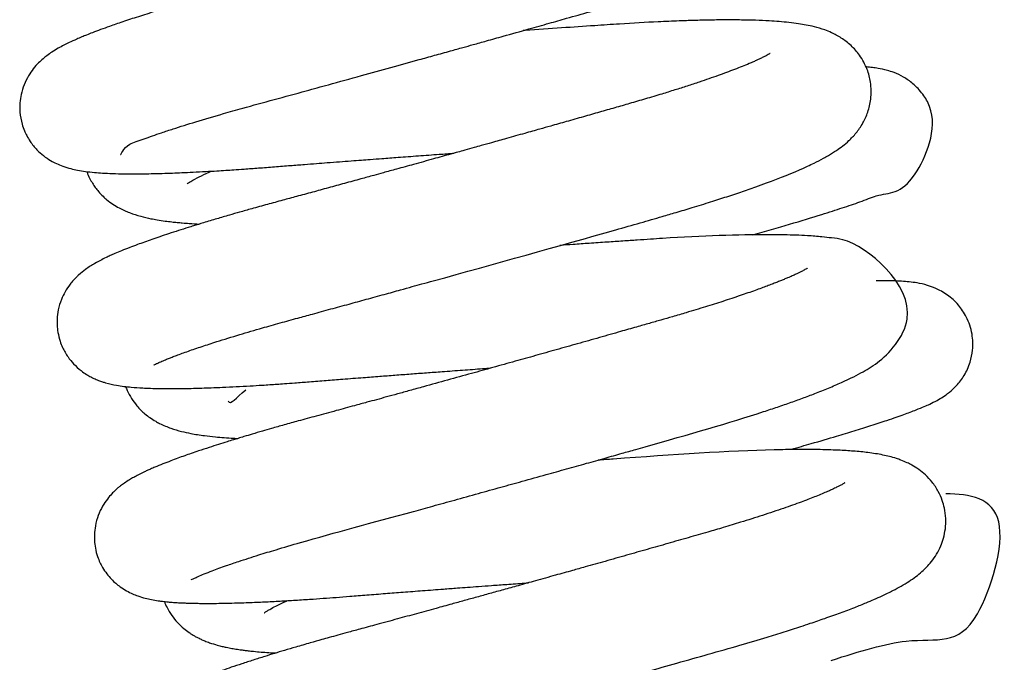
# Model space of a CAD drawing. Header units: inches. Extents: x 0 to 77643, y -44170 to 0.
# Tile 511 of 546: x 76590.305 to 76590.681, y -39751.005 to -39750.76. Entities that reach past the tile are written whole.
import ezdxf

# ---------------------------------------------------------------- set-up
doc = ezdxf.new("R2010")
doc.units = ezdxf.units.IN
doc.header["$MEASUREMENT"] = 0
doc.layers.get('0').update_dxf_attribs({"lineweight": 0})
doc.layers.add('FAKRO LOFT LADDERS', color=7, linetype='Continuous')

# ---------------------------------------------------------------- blocks, each defined once
blk = doc.blocks.new('A$C1F246084')
at = {"layer": 'FAKRO LOFT LADDERS', "color": 7, "linetype": 'Continuous'}
for points, knots in [([(89.1313, 367.4731), (89.1323, 367.47), (89.1475, 367.5165), (89.2329, 367.5406), (89.3014, 367.566), (89.3771, 367.5907), (89.4667, 367.6189), (89.5727, 367.6502), (89.6884, 367.6832), (89.8116, 367.7166), (89.9399, 367.7516), (90.0702, 367.7874), (90.196, 367.822), (90.3311, 367.8593), (90.44, 367.8896), (90.5285, 367.9142), (90.5934, 367.9322), (90.6505, 367.9482), (90.7037, 367.963), (90.7634, 367.9797), (90.8464, 368.003), (90.9397, 368.0292), (91.0338, 368.0557), (91.1241, 368.0813), (91.2299, 368.1113), (91.3471, 368.1445), (91.4507, 368.1747), (91.5408, 368.2021), (91.6186, 368.2266), (91.7014, 368.2537), (91.771, 368.2776), (91.833, 368.2999), (91.8909, 368.3217), (91.9399, 368.3412), (91.9818, 368.3589), (92.0178, 368.3749), (92.0523, 368.3913), (92.0874, 368.4093), (92.1211, 368.4283), (92.1536, 368.4491), (92.1866, 368.4738), (92.2184, 368.5028), (92.2519, 368.5425), (92.2792, 368.59), (92.2998, 368.6506), (92.3068, 368.7227), (92.2917, 368.7979), (92.2604, 368.8601), (92.2229, 368.9061), (92.18, 368.9416), (92.1419, 368.9636), (92.1053, 368.9796), (92.0724, 368.9907), (92.0238, 369.0031), (91.9614, 369.0134), (91.8759, 369.0216), (91.7782, 369.026), (91.666, 369.0274), (91.542, 369.0258), (91.4106, 369.0213), (91.264, 369.014), (91.1123, 369.0039), (90.9528, 368.9931), (90.8367, 368.9851), (90.7731, 368.9807), (90.7559, 368.9795)], [0.689177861, 0.689177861, 0.689177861, 0.689177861, 0.689545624, 0.689742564, 0.689931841, 0.690043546, 0.690235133, 0.690443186, 0.690579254, 0.690783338, 0.690980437, 0.691111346, 0.691301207, 0.691467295, 0.691623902, 0.691709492, 0.691797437, 0.691865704, 0.691922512, 0.691996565, 0.692089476, 0.692235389, 0.692351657, 0.69245388, 0.692591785, 0.692779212, 0.692942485, 0.693047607, 0.693193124, 0.693318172, 0.693470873, 0.693573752, 0.693681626, 0.693831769, 0.693906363, 0.693986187, 0.694107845, 0.694190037, 0.694297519, 0.694406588, 0.69451289, 0.69460449, 0.694705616, 0.694801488, 0.694882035, 0.694988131, 0.695104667, 0.695193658, 0.695281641, 0.695369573, 0.695469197, 0.69553814, 0.69563194, 0.695729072, 0.695934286, 0.696145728, 0.696370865, 0.696565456, 0.696794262, 0.697010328, 0.697185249, 0.697432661, 0.69763462, 0.697807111, 0.697870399, 0.697870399, 0.697870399, 0.697870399]), ([(91.8529, 368.8776), (91.853, 368.8777), (91.8528, 368.8776), (91.8513, 368.8766), (91.8464, 368.8736), (91.8349, 368.8671), (91.8185, 368.8588), (91.798, 368.8491), (91.7756, 368.839), (91.7491, 368.8278), (91.7242, 368.8177), (91.7018, 368.8089), (91.6775, 368.7996), (91.6501, 368.7894), (91.6201, 368.7786), (91.5824, 368.7654), (91.5352, 368.7493), (91.482, 368.7318), (91.4327, 368.7161), (91.3916, 368.7033), (91.357, 368.6927), (91.3211, 368.6819), (91.2758, 368.6684), (91.2195, 368.6521), (91.1562, 368.634), (91.0951, 368.6165), (91.0379, 368.6002), (90.9859, 368.5854), (90.9322, 368.5702), (90.8716, 368.553), (90.8049, 368.5341), (90.7356, 368.5146), (90.6715, 368.4966), (90.6167, 368.4812), (90.5687, 368.4677), (90.5184, 368.4537), (90.4604, 368.4375), (90.3951, 368.4193), (90.3308, 368.4014), (90.2718, 368.385), (90.2154, 368.3694), (90.1529, 368.3522), (90.0824, 368.3327), (90.0132, 368.3137), (89.9552, 368.2978), (89.9047, 368.284), (89.8515, 368.2695), (89.789, 368.2524), (89.7187, 368.2333), (89.6519, 368.2153), (89.5941, 368.1994), (89.5471, 368.1864), (89.5044, 368.1743), (89.4608, 368.1619), (89.415, 368.1486), (89.3718, 368.1358), (89.3287, 368.1228), (89.2749, 368.1063), (89.2102, 368.0859), (89.1418, 368.0633), (89.0869, 368.0443), (89.0427, 368.0283), (89.0091, 368.0156), (88.9818, 368.0049), (88.9585, 367.9953), (88.932, 367.984), (88.9055, 367.972), (88.8784, 367.9586), (88.8533, 367.9451), (88.8285, 367.9301), (88.806, 367.9145), (88.7861, 367.8987), (88.7664, 367.8806), (88.744, 367.8559), (88.7211, 367.823), (88.7017, 367.7844), (88.689, 367.743), (88.683, 367.7016), (88.6831, 367.657), (88.6907, 367.615), (88.7029, 367.5803), (88.715, 367.5547), (88.7321, 367.5259), (88.7584, 367.4937), (88.7895, 367.4661), (88.82, 367.4458), (88.847, 367.4317), (88.88, 367.4182), (88.9094, 367.4097), (88.9423, 367.4024), (88.9771, 367.397), (89.0125, 367.3932), (89.0531, 367.3902), (89.097, 367.3881), (89.1468, 367.387), (89.1956, 367.3869), (89.2375, 367.3872), (89.2767, 367.3879), (89.318, 367.389), (89.3598, 367.3904), (89.406, 367.3922), (89.4551, 367.3944), (89.5072, 367.3971), (89.5559, 367.3999), (89.5975, 367.4025), (89.6379, 367.4052), (89.6861, 367.4085), (89.7465, 367.4129), (89.8152, 367.4183), (89.8835, 367.4237), (89.9457, 367.4286), (90.0005, 367.4329), (90.0524, 367.4369), (90.1038, 367.4408), (90.1544, 367.4446), (90.2, 367.4481), (90.2456, 367.4515), (90.2999, 367.4556), (90.3712, 367.4609), (90.456, 367.4671), (90.539, 367.4732), (90.5917, 367.477), (90.6137, 367.4786)], [0.306964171, 0.306964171, 0.306964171, 0.306964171, 0.306985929, 0.307041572, 0.307104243, 0.307185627, 0.307279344, 0.307351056, 0.307431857, 0.307522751, 0.307583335, 0.307635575, 0.307695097, 0.307759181, 0.30782276, 0.307888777, 0.307991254, 0.308093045, 0.308177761, 0.308245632, 0.308296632, 0.308344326, 0.308414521, 0.308504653, 0.308594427, 0.308688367, 0.308762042, 0.308829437, 0.308898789, 0.308976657, 0.30906848, 0.309158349, 0.309243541, 0.309312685, 0.309365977, 0.309424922, 0.309502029, 0.309583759, 0.309669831, 0.309743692, 0.309805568, 0.309882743, 0.309980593, 0.310075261, 0.310150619, 0.310208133, 0.310275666, 0.310363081, 0.310461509, 0.310566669, 0.310646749, 0.310713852, 0.310776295, 0.310841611, 0.310917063, 0.310995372, 0.311055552, 0.311136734, 0.311279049, 0.311418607, 0.311546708, 0.311639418, 0.311731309, 0.311800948, 0.311858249, 0.311927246, 0.312032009, 0.312108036, 0.312190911, 0.312284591, 0.312354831, 0.312404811, 0.3124627, 0.31252615, 0.312585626, 0.312652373, 0.312715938, 0.312765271, 0.31282133, 0.31289238, 0.312933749, 0.312966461, 0.313008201, 0.313074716, 0.313132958, 0.313196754, 0.313252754, 0.313315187, 0.313405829, 0.313491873, 0.313596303, 0.313712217, 0.313811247, 0.31392579, 0.314063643, 0.314168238, 0.314250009, 0.314325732, 0.314402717, 0.314486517, 0.314557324, 0.314643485, 0.314734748, 0.314811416, 0.314872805, 0.314925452, 0.314993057, 0.315085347, 0.31518452, 0.315280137, 0.31536347, 0.315432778, 0.315494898, 0.315564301, 0.315629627, 0.315686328, 0.315735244, 0.315799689, 0.315887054, 0.315997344, 0.316108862, 0.316188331, 0.316188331, 0.316188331, 0.316188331]), ([(89.2803, 366.5365), (89.2803, 366.5365), (89.2805, 366.5366), (89.2828, 366.5379), (89.291, 366.5422), (89.3055, 366.549), (89.3238, 366.557), (89.3436, 366.5651), (89.3614, 366.5721), (89.389, 366.5827), (89.4314, 366.598), (89.4917, 366.6186), (89.5669, 366.643), (89.656, 366.6705), (89.7519, 366.6987), (89.839, 366.7234), (89.9139, 366.744), (89.9893, 366.7645), (90.0651, 366.7852), (90.145, 366.807), (90.2244, 366.8288), (90.3011, 366.8499), (90.3695, 366.8687), (90.4254, 366.8842), (90.4737, 366.8975), (90.7747, 366.9809), (91.1225, 367.0782), (91.4402, 367.1685), (91.5291, 367.1938), (91.606, 367.2163), (91.6782, 367.238), (91.7538, 367.2615), (91.9533, 367.3258), (92.1058, 367.3825), (92.2205, 367.437), (92.2509, 367.4527), (92.2841, 367.4714), (92.3129, 367.4894), (92.3417, 367.5101), (92.3712, 367.535), (92.4018, 367.5667), (92.4319, 367.6094), (92.4555, 367.6608), (92.4703, 367.723), (92.4691, 367.7904), (92.4525, 367.8543), (92.4197, 367.915), (92.379, 367.9599), (92.3347, 367.9936), (92.2952, 368.0142), (92.2559, 368.0298), (92.218, 368.0408), (92.1812, 368.0488), (92.1435, 368.0551), (92.1042, 368.0601), (92.0606, 368.0642), (92.0117, 368.0675), (91.9563, 368.0699), (91.8932, 368.0713), (91.826, 368.0717), (91.755, 368.071), (91.6838, 368.0694), (91.6071, 368.0669), (91.4998, 368.0623), (91.3742, 368.055), (91.2298, 368.0452), (91.0902, 368.0358), (90.9823, 368.0283), (90.9244, 368.0243), (90.9213, 368.0241)], [0.676395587, 0.676395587, 0.676395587, 0.676395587, 0.676408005, 0.67647196, 0.676552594, 0.676630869, 0.676731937, 0.676798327, 0.67685281, 0.676910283, 0.677052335, 0.67719405, 0.677329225, 0.677518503, 0.677685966, 0.67780962, 0.677926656, 0.678019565, 0.678133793, 0.678242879, 0.678344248, 0.678448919, 0.678542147, 0.678607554, 0.678662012, 0.678725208, 0.679742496, 0.679891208, 0.680030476, 0.680119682, 0.680228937, 0.680358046, 0.680477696, 0.681224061, 0.681303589, 0.681423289, 0.681492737, 0.681604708, 0.681692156, 0.681778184, 0.681875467, 0.681969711, 0.682053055, 0.682139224, 0.682245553, 0.682330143, 0.682428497, 0.682516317, 0.682611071, 0.682711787, 0.682786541, 0.682907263, 0.683009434, 0.683098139, 0.683211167, 0.683317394, 0.683420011, 0.683550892, 0.683675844, 0.683798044, 0.683927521, 0.684049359, 0.684150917, 0.684290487, 0.684534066, 0.684682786, 0.684872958, 0.685075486, 0.685086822, 0.685086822, 0.685086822, 0.685086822]), ([(92.0194, 367.9227), (92.0194, 367.9227), (92.0193, 367.9226), (92.0174, 367.9213), (92.0112, 367.9176), (92.0014, 367.9122), (91.9889, 367.9057), (91.975, 367.899), (91.9605, 367.8922), (91.9448, 367.8852), (91.9141, 367.8719), (91.8641, 367.8518), (91.7895, 367.8242), (91.7174, 367.7993), (91.6517, 367.7776), (91.5959, 367.7598), (91.5344, 367.7408), (91.4674, 367.7206), (91.3974, 367.7002), (91.3291, 367.6806), (91.2604, 367.661), (91.1886, 367.6405), (91.1162, 367.6199), (91.0514, 367.6015), (90.9897, 367.5841), (90.9243, 367.5656), (90.8527, 367.5455), (90.7881, 367.5273), (90.7399, 367.5138), (90.7, 367.5027), (90.6548, 367.49), (90.5947, 367.4733), (90.5189, 367.4522), (90.4384, 367.4298), (90.3641, 367.4093), (90.3051, 367.393), (90.2522, 367.3784), (90.1946, 367.3626), (90.1271, 367.344), (90.0551, 367.3244), (89.9838, 367.3049), (89.9163, 367.2866), (89.8495, 367.2685), (89.7828, 367.2504), (89.7189, 367.2327), (89.663, 367.2169), (89.611, 367.202), (89.5572, 367.1862), (89.5039, 367.1703), (89.4626, 367.1576), (89.4247, 367.1458), (89.3882, 367.1343), (89.3461, 367.1206), (89.3067, 367.1075), (89.2709, 367.0952), (89.2376, 367.0835), (89.2045, 367.0714), (89.1702, 367.0584), (89.1366, 367.0451), (89.1083, 367.0332), (89.0856, 367.0231), (89.0644, 367.0132), (89.042, 367.0021), (89.0189, 366.9895), (88.997, 366.9764), (88.9735, 366.9605), (88.9518, 366.9433), (88.934, 366.9265), (88.9211, 366.913), (88.9041, 366.8927), (88.8849, 366.8642), (88.8666, 366.8261), (88.8541, 366.7854), (88.849, 366.7458), (88.849, 366.7121), (88.8526, 366.679), (88.8609, 366.6454), (88.8726, 366.6159), (88.8846, 366.5926), (88.9005, 366.5675), (88.9236, 366.539), (88.9528, 366.5128), (88.9794, 366.4945), (88.9979, 366.4841), (89.0155, 366.4754), (89.0332, 366.4679), (89.0501, 366.4619), (89.0784, 366.4533), (89.1201, 366.4444), (89.1723, 366.438), (89.2341, 366.4338), (89.3004, 366.4316), (89.3762, 366.4314), (89.4417, 366.4325), (89.4933, 366.4339), (89.5365, 366.4354), (89.5872, 366.4374), (89.6449, 366.4402), (89.7039, 366.4435), (89.754, 366.4465), (89.7943, 366.4491), (89.827, 366.4514), (89.864, 366.454), (89.9117, 366.4575), (89.9733, 366.4623), (90.0443, 366.4679), (90.1243, 366.4742), (90.2039, 366.4804), (90.2816, 366.4863), (90.3518, 366.4916), (90.4211, 366.4969), (90.4908, 366.5021), (90.5679, 366.5078), (90.651, 366.5139), (90.7241, 366.5192), (90.7666, 366.5222), (90.7795, 366.5232)], [0.319842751, 0.319842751, 0.319842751, 0.319842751, 0.319850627, 0.319914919, 0.319987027, 0.320048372, 0.320116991, 0.320183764, 0.320231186, 0.320283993, 0.320346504, 0.320521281, 0.320685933, 0.320850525, 0.32094924, 0.32104366, 0.32113881, 0.321252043, 0.321356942, 0.321453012, 0.321547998, 0.32164595, 0.321747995, 0.321839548, 0.321902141, 0.321988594, 0.32209237, 0.322175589, 0.322233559, 0.322274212, 0.322325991, 0.322403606, 0.322499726, 0.322610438, 0.322706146, 0.322780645, 0.322834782, 0.322908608, 0.323002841, 0.323098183, 0.323193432, 0.323289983, 0.323375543, 0.323473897, 0.323576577, 0.323658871, 0.323729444, 0.323820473, 0.323919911, 0.323998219, 0.324038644, 0.324118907, 0.324206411, 0.32428668, 0.324361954, 0.324436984, 0.324512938, 0.324598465, 0.324696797, 0.324784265, 0.324845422, 0.324903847, 0.324985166, 0.325065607, 0.325135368, 0.325203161, 0.325293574, 0.325324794, 0.325357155, 0.325398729, 0.325463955, 0.325519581, 0.325585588, 0.325641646, 0.325676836, 0.325720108, 0.325773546, 0.325813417, 0.325846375, 0.325879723, 0.325934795, 0.326001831, 0.326050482, 0.326090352, 0.326120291, 0.326164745, 0.326209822, 0.32624391, 0.326382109, 0.326574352, 0.32671431, 0.326895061, 0.327071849, 0.327217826, 0.327288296, 0.327363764, 0.327452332, 0.327553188, 0.327651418, 0.32773547, 0.327785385, 0.327831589, 0.327879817, 0.327946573, 0.328036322, 0.328138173, 0.328236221, 0.32835507, 0.328448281, 0.328533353, 0.328620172, 0.328706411, 0.328790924, 0.328902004, 0.329009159, 0.329055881, 0.329055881, 0.329055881, 0.329055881]), ([(91.9417, 367.1156), (92.0571, 367.1481), (92.1993, 367.1899), (92.3422, 367.236), (92.4232, 367.2622), (92.5315, 367.3102), (92.6389, 367.2839), (92.7774, 367.6123), (92.6986, 367.7438), (92.6572, 367.7882), (92.6114, 367.8195), (92.5717, 367.8375), (92.5345, 367.8492), (92.5029, 367.8557), (92.4739, 367.8597), (92.4568, 367.8615), (92.448, 367.8622)], [0.684613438, 0.684613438, 0.684613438, 0.684613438, 0.685150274, 0.685345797, 0.685540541, 0.685751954, 0.686308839, 0.686730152, 0.686811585, 0.686898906, 0.686976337, 0.687059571, 0.687129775, 0.687240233, 0.687318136, 0.687400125, 0.687400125, 0.687400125, 0.687400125]), ([(88.9815, 367.3967), (88.9818, 367.3958), (88.9856, 367.3857), (88.9937, 367.3674), (89.0048, 367.3471), (89.0201, 367.3243), (89.0335, 367.3075), (89.0526, 367.2872), (89.0832, 367.2603), (89.1232, 367.2345), (89.1743, 367.212), (89.2198, 367.1978), (89.2603, 367.1884), (89.2962, 367.1819), (89.3271, 367.1772), (89.357, 367.1735), (89.3826, 367.1708), (89.4081, 367.1685), (89.4408, 367.166), (89.4666, 367.1644), (89.4822, 367.1636)], [0.308723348, 0.308723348, 0.308723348, 0.308723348, 0.308727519, 0.30876946, 0.308809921, 0.308841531, 0.308880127, 0.308923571, 0.308959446, 0.309087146, 0.309199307, 0.309328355, 0.309448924, 0.309519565, 0.309607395, 0.309680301, 0.309733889, 0.309786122, 0.309852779, 0.309947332, 0.309947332, 0.309947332, 0.309947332]), ([(89.4277, 367.3426), (89.4277, 367.3426), (89.4278, 367.3427), (89.4301, 367.3443), (89.4398, 367.3508), (89.4678, 367.367), (89.5031, 367.3844), (89.5265, 367.395), (89.534, 367.3984)], [0.6936239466, 0.6936239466, 0.6936239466, 0.6936239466, 0.6936285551, 0.6937104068, 0.6937942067, 0.6939703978, 0.6941164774, 0.6941802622, 0.6941802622, 0.6941802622, 0.6941802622]), ([(89.4463, 365.5811), (89.4464, 365.5812), (89.4489, 365.5828), (89.4594, 365.588), (89.4775, 365.5964), (89.5029, 365.6072), (89.5435, 365.6231), (89.5948, 365.6418), (89.664, 365.6654), (89.7382, 365.6893), (89.8291, 365.7172), (90.0345, 365.7776), (90.28, 365.8429), (90.5231, 365.91), (90.6193, 365.9365), (90.7203, 365.9645), (90.8206, 365.9924), (90.9212, 366.0204), (91.0189, 366.0476), (91.1142, 366.0743), (91.2014, 366.0988), (91.2837, 366.1219), (91.3569, 366.1425), (91.4162, 366.1593), (91.6449, 366.224), (91.8645, 366.2868), (92.0535, 366.3499), (92.1136, 366.3707), (92.1713, 366.3915), (92.2299, 366.4137), (92.2878, 366.437), (92.339, 366.4592), (92.383, 366.48), (92.4222, 366.5), (92.461, 366.5227), (92.5266, 366.5642), (92.7551, 366.8086), (92.4215, 367.0909), (92.2971, 367.1009), (92.2447, 367.1075), (92.1922, 367.1112), (92.1356, 367.114), (92.0782, 367.1156), (91.909, 367.1175), (91.7021, 367.1101), (91.4866, 367.0959), (91.4279, 367.092), (91.3634, 367.0876), (91.2924, 367.0828), (91.2184, 367.0777), (91.149, 367.073), (91.1051, 367.0699), (91.0853, 367.0685), (91.0845, 367.0685)], [0.663682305, 0.663682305, 0.663682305, 0.663682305, 0.663765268, 0.663855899, 0.663945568, 0.664057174, 0.664171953, 0.664345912, 0.66447275, 0.664653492, 0.664793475, 0.664975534, 0.665682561, 0.665792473, 0.665916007, 0.666048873, 0.666172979, 0.666290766, 0.666424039, 0.666537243, 0.666648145, 0.666753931, 0.666851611, 0.666931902, 0.666986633, 0.667760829, 0.667868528, 0.667980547, 0.668093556, 0.668208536, 0.668350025, 0.668489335, 0.668592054, 0.668716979, 0.668829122, 0.668947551, 0.669382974, 0.670228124, 0.670361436, 0.670471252, 0.670622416, 0.670735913, 0.670840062, 0.670974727, 0.671708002, 0.671781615, 0.671860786, 0.671944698, 0.672036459, 0.672136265, 0.67222651, 0.672296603, 0.672299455, 0.672299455, 0.672299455, 0.672299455]), ([(92.1847, 366.967), (92.1846, 366.9669), (92.1835, 366.9662), (92.1823, 366.9654), (92.1754, 366.9613), (92.1676, 366.957), (92.1595, 366.9528), (92.1528, 366.9494), (92.1457, 366.9459), (92.1338, 366.9403), (92.1175, 366.9328), (92.0999, 366.9251), (92.0819, 366.9175), (92.0654, 366.9108), (92.0475, 366.9036), (92.0277, 366.8959), (92.0055, 366.8875), (91.9805, 366.8782), (91.9419, 366.8642), (91.8861, 366.8449), (91.8121, 366.8204), (91.7317, 366.795), (91.6562, 366.772), (91.5894, 366.7524), (91.5346, 366.7366), (91.4814, 366.7214), (91.4218, 366.7043), (91.3481, 366.6833), (91.2604, 366.6584), (91.1647, 366.6313), (91.0693, 366.6044), (90.9772, 366.5785), (90.8831, 366.5521), (90.7883, 366.5256), (90.6879, 366.4977), (90.5852, 366.4692), (90.4936, 366.4438), (90.4194, 366.4234), (90.3643, 366.4082), (90.3151, 366.3947), (90.2699, 366.3823), (90.2225, 366.3694), (90.1624, 366.353), (90.0866, 366.3324), (90.0031, 366.3098), (89.9262, 366.2888), (89.86, 366.2703), (89.807, 366.2552), (89.7598, 366.2416), (89.7191, 366.2296), (89.6833, 366.2189), (89.6556, 366.2106), (89.6305, 366.2028), (89.6013, 366.1938), (89.5651, 366.1824), (89.5226, 366.1687), (89.4822, 366.1554), (89.4461, 366.1431), (89.4156, 366.1324), (89.385, 366.1214), (89.3525, 366.1093), (89.3182, 366.096), (89.2888, 366.084), (89.266, 366.0742), (89.2494, 366.0667), (89.2312, 366.0583), (89.212, 366.0488), (89.1903, 366.0372), (89.17, 366.0254), (89.1505, 366.0129), (89.1337, 366.0006), (89.1201, 365.9896), (89.1063, 365.9774), (89.0927, 365.9641), (89.0709, 365.9389), (89.0505, 365.9085), (89.0311, 365.8681), (89.0189, 365.8244), (89.0146, 365.7863), (89.015, 365.753), (89.019, 365.7204), (89.0276, 365.6875), (89.0391, 365.659), (89.0528, 365.6327), (89.0696, 365.6075), (89.0899, 365.584), (89.11, 365.5651), (89.1329, 365.5471), (89.1577, 365.5315), (89.1847, 365.5182), (89.2132, 365.5071), (89.2405, 365.4991), (89.2704, 365.4924), (89.2954, 365.4882), (89.3159, 365.4855), (89.3306, 365.4839), (89.3445, 365.4825), (89.3621, 365.481), (89.3838, 365.4795), (89.4065, 365.4784), (89.4281, 365.4775), (89.447, 365.477), (89.4665, 365.4765), (89.4874, 365.4763), (89.5095, 365.4761), (89.5331, 365.4761), (89.5635, 365.4764), (89.6019, 365.477), (89.6458, 365.4781), (89.6879, 365.4794), (89.7254, 365.4809), (89.7613, 365.4824), (89.7966, 365.4841), (89.8424, 365.4865), (89.9002, 365.4899), (89.9674, 365.4942), (90.031, 365.4986), (90.0905, 365.503), (90.1551, 365.5082), (90.228, 365.5139), (90.3071, 365.5201), (90.3896, 365.5265), (90.4757, 365.5331), (90.5565, 365.5392), (90.6234, 365.5442), (90.6755, 365.5481), (90.7261, 365.5518), (90.7842, 365.5561), (90.852, 365.561), (90.9068, 365.565), (90.9391, 365.5673), (90.9453, 365.5678)], [0.332700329, 0.332700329, 0.332700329, 0.332700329, 0.332744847, 0.332798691, 0.332867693, 0.332916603, 0.33295858, 0.332988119, 0.333017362, 0.333069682, 0.333128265, 0.333196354, 0.33324313, 0.333288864, 0.333335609, 0.333385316, 0.333438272, 0.333494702, 0.333554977, 0.33368816, 0.333828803, 0.333959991, 0.33409602, 0.334188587, 0.334263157, 0.334336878, 0.334416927, 0.334513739, 0.33463962, 0.334768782, 0.334889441, 0.3350071, 0.335119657, 0.335244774, 0.335363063, 0.335496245, 0.335631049, 0.335709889, 0.33578006, 0.335843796, 0.33590161, 0.335957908, 0.336032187, 0.336142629, 0.336267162, 0.336382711, 0.336476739, 0.336564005, 0.33662784, 0.33670116, 0.33676286, 0.336808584, 0.336843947, 0.336895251, 0.336965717, 0.337045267, 0.337141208, 0.337210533, 0.337274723, 0.337344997, 0.337424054, 0.337514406, 0.337613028, 0.337671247, 0.337717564, 0.337766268, 0.337842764, 0.337912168, 0.337975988, 0.338046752, 0.338100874, 0.3381347, 0.338169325, 0.338216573, 0.33826687, 0.338327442, 0.338394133, 0.338460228, 0.338514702, 0.338548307, 0.338592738, 0.338644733, 0.338682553, 0.33871557, 0.33876334, 0.338808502, 0.338847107, 0.338885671, 0.338943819, 0.338999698, 0.339055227, 0.339138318, 0.339219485, 0.339307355, 0.339362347, 0.339398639, 0.339436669, 0.339486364, 0.339546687, 0.339617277, 0.339665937, 0.339711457, 0.339757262, 0.339805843, 0.339856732, 0.339905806, 0.339959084, 0.340048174, 0.340140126, 0.34021167, 0.340277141, 0.34033831, 0.340396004, 0.340453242, 0.340560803, 0.34066904, 0.340757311, 0.340838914, 0.340922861, 0.341026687, 0.3411353, 0.341236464, 0.341346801, 0.341463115, 0.341539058, 0.341594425, 0.341654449, 0.341724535, 0.341806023, 0.341900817, 0.341923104, 0.341923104, 0.341923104, 0.341923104]), ([(92.1142, 366.162), (92.1446, 366.1705), (92.2147, 366.1903), (92.3078, 366.2176), (92.3949, 366.244), (92.4705, 366.2677), (92.5319, 366.2878), (92.5794, 366.304), (92.6134, 366.316), (92.6428, 366.3269), (92.6734, 366.3387), (92.7021, 366.3505), (92.7323, 366.3641), (92.758, 366.3767), (92.7876, 366.3943), (92.8135, 366.4119), (92.8513, 366.4462), (92.8833, 366.4878), (92.9096, 366.5442), (92.9226, 366.6075), (92.9204, 366.6775), (92.8969, 366.7477), (92.8567, 366.807), (92.807, 366.8515), (92.7576, 366.8779), (92.712, 366.8938), (92.6741, 366.9018), (92.6377, 366.9066), (92.6032, 366.9093), (92.5685, 366.9109), (92.5319, 366.9115), (92.5062, 366.9114), (92.4925, 366.9113), (92.4908, 366.9113)], [0.67185986, 0.67185986, 0.67185986, 0.67185986, 0.672001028, 0.672195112, 0.672341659, 0.672494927, 0.672658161, 0.6727624, 0.672853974, 0.672935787, 0.673020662, 0.673141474, 0.673228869, 0.673348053, 0.673436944, 0.673515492, 0.6735871, 0.673674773, 0.673763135, 0.673832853, 0.673926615, 0.674030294, 0.674114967, 0.674207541, 0.674306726, 0.674385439, 0.674511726, 0.674616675, 0.674727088, 0.674838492, 0.674939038, 0.67503132, 0.675043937, 0.675043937, 0.675043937, 0.675043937]), ([(89.1536, 366.4409), (89.1559, 366.4349), (89.1688, 366.4036), (89.1925, 366.3667), (89.2217, 366.3355), (89.2408, 366.3182), (89.2639, 366.3005), (89.285, 366.2873), (89.3172, 366.27), (89.3555, 366.2545), (89.401, 366.2412), (89.4497, 366.2306), (89.4989, 366.2228), (89.549, 366.217), (89.5919, 366.2133), (89.6254, 366.211), (89.6458, 366.2099), (89.6523, 366.2095)], [0.32159719, 0.32159719, 0.32159719, 0.32159719, 0.321625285, 0.321744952, 0.321788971, 0.321828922, 0.321876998, 0.321936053, 0.321976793, 0.322102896, 0.322227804, 0.322336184, 0.322488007, 0.322602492, 0.322689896, 0.322776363, 0.32281573, 0.32281573, 0.32281573, 0.32281573]), ([(89.6119, 364.6257), (89.6119, 364.6257), (89.6152, 364.6276), (89.6287, 364.6344), (89.6502, 364.644), (89.6742, 364.654), (89.7003, 364.6641), (89.7274, 364.6743), (89.7601, 364.6861), (89.798, 364.6992), (89.8374, 364.7124), (89.8767, 364.7251), (89.9209, 364.7391), (89.9731, 364.7551), (90.0291, 364.7719), (90.0829, 364.7876), (90.1359, 364.8027), (90.1943, 364.8191), (90.2672, 364.8391), (90.3494, 364.8614), (90.4369, 364.8853), (90.5255, 364.9096), (90.6178, 364.935), (90.7079, 364.9598), (90.7961, 364.9842), (90.9041, 365.0141), (91.0321, 365.0497), (91.1818, 365.0914), (91.3261, 365.1318), (91.4699, 365.1722), (91.6092, 365.2115), (91.7478, 365.2509), (91.8819, 365.2889), (91.9938, 365.3222), (92.0834, 365.35), (92.1467, 365.3704), (92.2069, 365.3904), (92.2664, 365.4107), (92.333, 365.4346), (92.394, 365.4577), (92.4427, 365.4772), (92.4829, 365.4943), (92.5231, 365.5123), (92.5635, 365.5318), (92.6026, 365.5529), (92.6356, 365.5727), (92.6666, 365.5942), (92.6918, 365.6146), (92.7156, 365.6372), (92.7369, 365.6612), (92.7598, 365.6937), (92.7779, 365.7288), (92.7914, 365.767), (92.7998, 365.8083), (92.8017, 365.8538), (92.7963, 365.8962), (92.7847, 365.9371), (92.7668, 365.9773), (92.7413, 366.0154), (92.7105, 366.0481), (92.6796, 366.0729), (92.6526, 366.0898), (92.6257, 366.1035), (92.6035, 366.1128), (92.5665, 366.1257), (92.5194, 366.1373), (92.4575, 366.1471), (92.3921, 366.1536), (92.3182, 366.1581), (92.2343, 366.1606), (92.1386, 366.1609), (91.8792, 366.157), (91.5684, 366.136), (91.2778, 366.1148), (91.2555, 366.1132)], [0.65093508, 0.65093508, 0.65093508, 0.65093508, 0.651021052, 0.651143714, 0.651233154, 0.65133981, 0.651419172, 0.651488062, 0.651577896, 0.651678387, 0.651760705, 0.651838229, 0.651921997, 0.652018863, 0.652126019, 0.652212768, 0.652284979, 0.652378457, 0.652480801, 0.652607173, 0.652728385, 0.652840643, 0.652962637, 0.653090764, 0.653187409, 0.653298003, 0.653497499, 0.653664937, 0.653855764, 0.654038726, 0.654213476, 0.654399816, 0.654599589, 0.654780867, 0.654901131, 0.655022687, 0.655096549, 0.655214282, 0.655349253, 0.655482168, 0.655599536, 0.655681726, 0.655776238, 0.655910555, 0.656021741, 0.656127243, 0.656225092, 0.656310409, 0.656370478, 0.656440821, 0.656509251, 0.656575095, 0.656631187, 0.656691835, 0.65675662, 0.656821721, 0.656869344, 0.656931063, 0.657005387, 0.657073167, 0.657137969, 0.657205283, 0.657253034, 0.657321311, 0.657372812, 0.657537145, 0.65771399, 0.657874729, 0.658027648, 0.658218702, 0.658390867, 0.65855962, 0.659545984, 0.659627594, 0.659627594, 0.659627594, 0.659627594]), ([(92.351, 366.0119), (92.351, 366.0119), (92.3508, 366.0118), (92.3494, 366.0108), (92.3451, 366.0082), (92.3386, 366.0044), (92.3303, 366), (92.3184, 365.9939), (92.3041, 365.987), (92.2871, 365.9791), (92.2681, 365.9707), (92.2444, 365.9607), (92.2171, 365.9497), (92.1883, 365.9385), (92.1443, 365.9219), (92.0792, 365.8987), (91.9886, 365.8683), (91.8981, 365.8397), (91.8154, 365.8146), (91.7381, 365.792), (91.6556, 365.7684), (91.5658, 365.7427), (91.474, 365.7165), (91.3809, 365.6901), (91.2885, 365.664), (91.208, 365.6413), (91.1345, 365.6207), (91.061, 365.6001), (90.9802, 365.5775), (90.903, 365.556), (90.8354, 365.5372), (90.7741, 365.5202), (90.7158, 365.504), (90.6592, 365.4884), (90.5989, 365.4717), (90.5281, 365.4523), (90.4476, 365.4302), (90.3594, 365.4061), (90.2751, 365.3831), (90.2011, 365.363), (90.1438, 365.3476), (90.0986, 365.3352), (90.0608, 365.3247), (90.0197, 365.3132), (89.9696, 365.2989), (89.9141, 365.2828), (89.861, 365.2671), (89.8152, 365.2533), (89.7689, 365.239), (89.7204, 365.2237), (89.6707, 365.2075), (89.6248, 365.1921), (89.5833, 365.1777), (89.5434, 365.1633), (89.5069, 365.1496), (89.4775, 365.138), (89.4575, 365.1298), (89.4378, 365.1214), (89.4175, 365.1124), (89.3962, 365.1025), (89.3758, 365.0923), (89.3576, 365.0826), (89.3414, 365.0733), (89.3279, 365.0649), (89.3135, 365.0553), (89.3009, 365.0463), (89.2806, 365.0299), (89.2621, 365.0126), (89.2386, 364.9861), (89.2171, 364.9542), (89.2013, 364.9218), (89.1903, 364.89), (89.1836, 364.8598), (89.1807, 364.8302), (89.1806, 364.8027), (89.1836, 364.7725), (89.1921, 364.7349), (89.2075, 364.6962), (89.2297, 364.6595), (89.2547, 364.6291), (89.2841, 364.6022), (89.3143, 364.5813), (89.3478, 364.5636), (89.3769, 364.5525), (89.4026, 364.5448), (89.4243, 364.5395), (89.4472, 364.5351), (89.4727, 364.5312), (89.4991, 364.5281), (89.5225, 364.526), (89.5438, 364.5245), (89.5642, 364.5233), (89.5886, 364.5223), (89.6167, 364.5214), (89.6458, 364.5209), (89.6743, 364.5207), (89.7132, 364.5208), (89.7585, 364.5213), (89.8175, 364.5228), (89.8732, 364.5247), (89.924, 364.5269), (89.9685, 364.529), (90.0051, 364.531), (90.0416, 364.5331), (90.0846, 364.5357), (90.1378, 364.5391), (90.1966, 364.5432), (90.2538, 364.5475), (90.3071, 364.5517), (90.3603, 364.5559), (90.4118, 364.5599), (90.4586, 364.5636), (90.5037, 364.5671), (90.5546, 364.571), (90.6178, 364.5759), (90.6872, 364.5811), (90.7531, 364.5861), (90.8074, 364.5901), (90.8574, 364.5939), (90.9126, 364.5979), (90.9749, 364.6025), (91.04, 364.6072), (91.0849, 364.6105), (91.1085, 364.6122), (91.1111, 364.6124)], [0.34557928, 0.34557928, 0.34557928, 0.34557928, 0.345590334, 0.345641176, 0.345697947, 0.345750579, 0.345797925, 0.345855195, 0.345930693, 0.345983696, 0.346044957, 0.34612122, 0.346196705, 0.34626757, 0.346338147, 0.346504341, 0.346677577, 0.346844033, 0.346964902, 0.347069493, 0.347194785, 0.347322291, 0.347445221, 0.347567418, 0.347691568, 0.347804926, 0.347875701, 0.347971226, 0.348082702, 0.34817936, 0.348260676, 0.348336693, 0.348409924, 0.348480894, 0.348551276, 0.348640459, 0.34875346, 0.348865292, 0.348990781, 0.349095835, 0.349174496, 0.349235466, 0.349293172, 0.349342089, 0.349420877, 0.349523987, 0.349607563, 0.349683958, 0.349759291, 0.349854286, 0.349954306, 0.350051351, 0.350140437, 0.350228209, 0.350332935, 0.35040795, 0.350465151, 0.350507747, 0.350578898, 0.3506489, 0.350711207, 0.350778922, 0.350830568, 0.350873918, 0.350912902, 0.350969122, 0.351012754, 0.351069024, 0.351133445, 0.351199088, 0.351252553, 0.351291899, 0.351340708, 0.351377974, 0.351411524, 0.351450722, 0.35149828, 0.351563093, 0.351616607, 0.351672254, 0.351729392, 0.351789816, 0.351854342, 0.351937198, 0.351996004, 0.352052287, 0.352119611, 0.352196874, 0.352277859, 0.352352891, 0.352399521, 0.352453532, 0.352517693, 0.352589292, 0.352661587, 0.352725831, 0.3527858, 0.352906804, 0.353014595, 0.353113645, 0.353211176, 0.353276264, 0.353335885, 0.353389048, 0.353448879, 0.353534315, 0.353629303, 0.353706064, 0.353777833, 0.353851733, 0.353924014, 0.353985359, 0.354037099, 0.35410065, 0.354182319, 0.354278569, 0.3543621, 0.35442722, 0.354479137, 0.354545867, 0.354628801, 0.354705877, 0.354782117, 0.354791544, 0.354791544, 0.354791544, 0.354791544]), ([(92.2915, 365.2225), (92.4197, 365.2642), (92.7058, 365.3501), (92.9191, 365.2535), (93.1183, 365.9259), (92.9071, 365.9637), (92.8008, 365.9633)], [0.659147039, 0.659147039, 0.659147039, 0.659147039, 0.659739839, 0.660647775, 0.661289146, 0.661918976, 0.661918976, 0.661918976, 0.661918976]), ([(89.3262, 365.484), (89.3297, 365.4749), (89.3393, 365.4533), (89.3583, 365.4218), (89.384, 365.3901), (89.4106, 365.3651), (89.4321, 365.349), (89.4479, 365.3386), (89.4613, 365.3306), (89.4709, 365.3254), (89.4786, 365.3216), (89.4837, 365.3191), (89.4913, 365.3155), (89.4974, 365.3128), (89.5103, 365.3073), (89.5317, 365.2993), (89.5573, 365.2914), (89.5821, 365.2851), (89.5994, 365.2812), (89.6178, 365.2775), (89.6383, 365.2738), (89.6607, 365.2704), (89.6811, 365.2676), (89.7009, 365.2652), (89.7364, 365.2614), (89.7773, 365.2581), (89.8118, 365.256), (89.8226, 365.2555)], [0.334473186, 0.334473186, 0.334473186, 0.334473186, 0.334515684, 0.334576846, 0.334636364, 0.334702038, 0.334754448, 0.334780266, 0.334810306, 0.334848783, 0.334864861, 0.334870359, 0.334881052, 0.334899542, 0.334921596, 0.334975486, 0.335065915, 0.335122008, 0.335169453, 0.335204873, 0.335265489, 0.335329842, 0.335371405, 0.335416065, 0.335471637, 0.335619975, 0.335685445, 0.335685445, 0.335685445, 0.335685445]), ([(89.7706, 365.4342), (89.7706, 365.4342), (89.7711, 365.4346), (89.7756, 365.4378), (89.7867, 365.4448), (89.8038, 365.4546), (89.8284, 365.4675), (89.8537, 365.4796), (89.8699, 365.4869), (89.8728, 365.4883)], [0.6680548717, 0.6680548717, 0.6680548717, 0.6680548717, 0.668087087, 0.6681730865, 0.6682587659, 0.6683421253, 0.6684454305, 0.6685635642, 0.6685892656, 0.6685892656, 0.6685892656, 0.6685892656])]:
    blk.add_open_spline(points, degree=3, knots=knots, dxfattribs=at)
blk.add_open_spline([(89.6096, 366.3751), (89.6221, 366.3566), (89.6443, 366.391), (89.6884, 366.4261)], degree=3, dxfattribs=at)

msp = doc.modelspace()

# ---------------------------------------------------------------- block references
at = {"xscale": 0.08579999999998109, "yscale": 0.08579999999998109, "zscale": 0.08579999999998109}
msp.add_blockref('A$C1F246084', (76582.69603, -39782.34079), dxfattribs=at)

doc.saveas('drawing.dxf')
